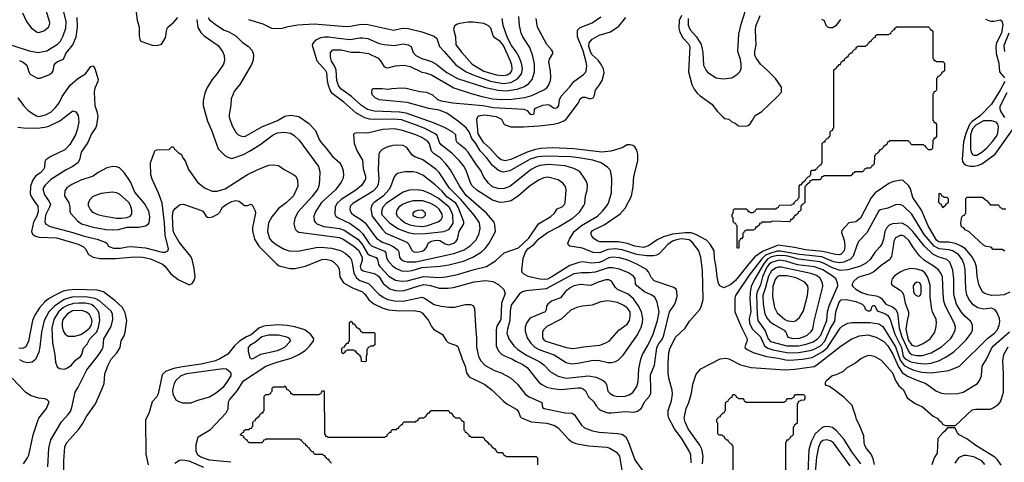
# Model space of a CAD drawing. Extents: x 997028 to 1115134, y 536408 to 618974.
# Tile 449 of 473: x 1093925 to 1104089, y 562930 to 567503. Entities that reach past the tile are written whole.
import ezdxf

# ---------------------------------------------------------------- set-up
doc = ezdxf.new("R2010")
doc.units = 0

msp = doc.modelspace()

# ---------------------------------------------------------------- linework, layer by layer
at = {"layer": '0CON10XD'}
for points in [[(1093955, 567573), (1093996, 567486), (1094045, 567420), (1094106, 567376), (1094122, 567372), (1094175, 567388), (1094224, 567426), (1094234, 567445), (1094236, 567474), (1094181, 567655)], [(1100826, 567515), (1100824, 567445), (1100845, 567398), (1100911, 567325), (1100958, 567248), (1100978, 567165), (1100983, 567035), (1101010, 566980), (1101028, 566958), (1101115, 566904), (1101185, 566893), (1101275, 566904), (1101339, 566945), (1101359, 566965), (1101371, 566995), (1101371, 567045), (1101365, 567092), (1101339, 567175), (1101340, 567235), (1101350, 567355), (1101374, 567456), (1101440, 567675)], [(1093845, 567241), (1094022, 567182), (1094115, 567164), (1094205, 567180), (1094315, 567249), (1094345, 567282), (1094375, 567335), (1094403, 567415), (1094404, 567485), (1094380, 567585)], [(1095124, 567605), (1095137, 567497), (1095160, 567425), (1095160, 567335), (1095169, 567289), (1095175, 567282), (1095291, 567241), (1095345, 567238), (1095389, 567251), (1095430, 567315), (1095443, 567405), (1095454, 567425), (1095515, 567476), (1095556, 567525)], [(1095872, 567525), (1095885, 567501), (1095955, 567445), (1096035, 567396), (1096085, 567379), (1096155, 567336), (1096225, 567267), (1096285, 567229), (1096326, 567186), (1096340, 567145), (1096334, 567085), (1096319, 567041), (1096197, 566835), (1096141, 566769), (1096109, 566685), (1096105, 566620), (1096086, 566525), (1096087, 566495), (1096119, 566405), (1096158, 566335), (1096176, 566316), (1096204, 566304), (1096235, 566295), (1096255, 566299), (1096425, 566395), (1096585, 566462), (1096663, 566505), (1096725, 566518), (1096805, 566504), (1096905, 566435), (1096980, 566360), (1097017, 566267), (1097036, 566235), (1097085, 566181), (1097155, 566089), (1097227, 566027), (1097249, 565985), (1097264, 565944), (1097267, 565895), (1097260, 565860), (1097244, 565825), (1097185, 565745), (1097040, 565615), (1096981, 565525), (1096962, 565475), (1096965, 565425), (1096977, 565407), (1096993, 565395), (1097065, 565368), (1097174, 565354), (1097225, 565346), (1097275, 565327), (1097416, 565236), (1097458, 565188), (1097515, 565086), (1097535, 565071), (1097606, 565045), (1097620, 565025), (1097630, 564975), (1097641, 564955), (1097735, 564852), (1097805, 564811), (1097865, 564802), (1097925, 564805), (1098095, 564850), (1098255, 564841), (1098324, 564846), (1098445, 564870), (1098615, 564922), (1098745, 564955), (1098838, 565012), (1098926, 565094), (1099075, 565145), (1099181, 565245), (1099280, 565395), (1099409, 565471), (1099444, 565505), (1099472, 565548), (1099525, 565570), (1099545, 565589), (1099555, 565610), (1099567, 565747), (1099559, 565779), (1099532, 565815), (1099485, 565847), (1099376, 565876), (1099335, 565870), (1099280, 565845), (1099185, 565780), (1099075, 565684), (1098997, 565633), (1098925, 565617), (1098886, 565616), (1098805, 565640), (1098643, 565743), (1098596, 565786), (1098577, 565817), (1098534, 565945), (1098509, 565989), (1098465, 566045), (1098385, 566125), (1098275, 566210), (1098259, 566235), (1098236, 566306), (1098213, 566323), (1098101, 566381), (1098012, 566418), (1097865, 566468), (1097784, 566476), (1097592, 566472), (1097535, 566477), (1097489, 566489), (1097395, 566541), (1097270, 566650), (1097152, 566742), (1097130, 566775), (1097112, 566825), (1097101, 566875), (1097097, 566955), (1097086, 566975), (1096995, 567075), (1096946, 567235), (1096952, 567255), (1096986, 567295), (1097032, 567318), (1097075, 567327), (1097113, 567327), (1097215, 567314), (1097335, 567297), (1097435, 567316), (1097465, 567315), (1097518, 567308), (1097635, 567258), (1097686, 567246), (1097795, 567238), (1097885, 567255), (1097935, 567245), (1097966, 567225), (1097987, 567165), (1098015, 567134), (1098075, 567101), (1098175, 567071), (1098225, 567043), (1098335, 566959), (1098445, 566896), (1098735, 566803), (1098864, 566774), (1098945, 566769), (1099060, 566785), (1099136, 566814), (1099180, 566845), (1099215, 566885), (1099239, 566965), (1099238, 567045), (1099222, 567125), (1099192, 567215), (1099119, 567325), (1099100, 567365), (1099083, 567443), (1099077, 567537)], [(1100756, 567545), (1100734, 567495), (1100729, 567415), (1100740, 567375), (1100770, 567315), (1100829, 567255), (1100843, 567225), (1100830, 566965), (1100863, 566833), (1100887, 566787), (1100918, 566745), (1100950, 566715), (1101070, 566630), (1101127, 566555), (1101185, 566497), (1101205, 566483), (1101244, 566474), (1101275, 566448), (1101310, 566435), (1101345, 566408), (1101415, 566404), (1101445, 566410), (1101465, 566428), (1101491, 566465), (1101516, 566514), (1101587, 566555), (1101743, 566705), (1101790, 566755), (1101790, 566805), (1101726, 566895), (1101645, 566980), (1101573, 567043), (1101531, 567101), (1101514, 567135), (1101515, 567175), (1101528, 567242), (1101521, 567395), (1101525, 567435), (1101568, 567545)], [(1093923, 567083), (1093960, 567065), (1093999, 567035), (1094018, 566965), (1094032, 566942), (1094105, 566898), (1094135, 566898), (1094225, 566935), (1094256, 566955), (1094269, 566975), (1094282, 567035), (1094294, 567055), (1094315, 567070), (1094376, 567094), (1094402, 567155), (1094473, 567245), (1094507, 567325), (1094522, 567425), (1094518, 567525)], [(1095752, 567505), (1095764, 567424), (1095795, 567371), (1095831, 567335), (1095974, 567235), (1096017, 567175), (1096036, 567135), (1096039, 567081), (1096029, 567045), (1095964, 566946), (1095911, 566885), (1095858, 566795), (1095836, 566745), (1095820, 566665), (1095820, 566615), (1095862, 566455), (1095905, 566363), (1095975, 566170), (1096041, 566101), (1096075, 566082), (1096115, 566070), (1096235, 566112), (1096296, 566144), (1096405, 566212), (1096543, 566315), (1096586, 566335), (1096652, 566342), (1096721, 566331), (1096755, 566311), (1096809, 566259), (1097008, 565985), (1097024, 565935), (1097020, 565845), (1097013, 565785), (1097001, 565755), (1096945, 565675), (1096797, 565513), (1096765, 565449), (1096754, 565394), (1096769, 565339), (1096788, 565318), (1096805, 565309), (1097225, 565253), (1097265, 565235), (1097375, 565165), (1097425, 565120), (1097461, 565045), (1097461, 565015), (1097438, 564955), (1097448, 564925), (1097470, 564910), (1097585, 564880), (1097615, 564865), (1097636, 564845), (1097677, 564777), (1097745, 564722), (1097804, 564704), (1097885, 564703), (1098044, 564755), (1098096, 564766), (1098165, 564756), (1098255, 564731), (1098345, 564728), (1098403, 564737), (1098615, 564796), (1098738, 564808), (1098809, 564799), (1098869, 564769), (1098924, 564714), (1098935, 564675), (1098897, 564573), (1098890, 564405), (1098852, 564338), (1098842, 564298), (1098845, 564135), (1098864, 564084), (1098898, 564048), (1098935, 564026), (1099005, 564001), (1099046, 563976), (1099120, 563940), (1099165, 563910), (1099285, 563757), (1099314, 563734), (1099367, 563707), (1099425, 563692), (1099515, 563681), (1099685, 563700), (1099715, 563699), (1099741, 563691), (1099765, 563669), (1099797, 563607), (1099850, 563555), (1099875, 563515), (1099905, 563481), (1099926, 563466), (1099995, 563442), (1100035, 563440), (1100175, 563456), (1100265, 563448), (1100303, 563457), (1100342, 563488), (1100374, 563556), (1100426, 563615), (1100439, 563645), (1100441, 563675), (1100438, 563835), (1100477, 563935), (1100503, 564113), (1100520, 564150), (1100559, 564205), (1100575, 564245), (1100632, 564485), (1100682, 564555), (1100696, 564584), (1100712, 564645), (1100710, 564695), (1100700, 564720), (1100676, 564736), (1100475, 564805), (1100446, 564835), (1100417, 564897), (1100395, 564923), (1100295, 564979), (1100201, 565019), (1100115, 565044), (1100045, 565048), (1100005, 565042), (1099935, 565004), (1099905, 564995), (1099825, 564989), (1099735, 565000), (1099696, 564996), (1099605, 564963), (1099419, 564845), (1099375, 564824), (1099345, 564820), (1099295, 564824), (1099175, 564849), (1099126, 564876), (1099113, 564893), (1099109, 564915), (1099123, 565035), (1099147, 565103), (1099169, 565135), (1099236, 565184), (1099285, 565239), (1099375, 565305), (1099487, 565363), (1099638, 565455), (1099703, 565515), (1099749, 565585), (1099757, 565605), (1099764, 565685), (1099783, 565737), (1099786, 565795), (1099775, 565833), (1099760, 565860), (1099706, 565935), (1099645, 565965), (1099555, 565992), (1099385, 566006), (1099295, 565996), (1099255, 565984), (1099205, 565955), (1098985, 565780), (1098925, 565758), (1098875, 565757), (1098807, 565775), (1098764, 565814), (1098717, 565875), (1098686, 565946), (1098642, 566002), (1098555, 566136), (1098528, 566165), (1098441, 566235), (1098431, 566255), (1098426, 566315), (1098395, 566342), (1098309, 566389), (1098195, 566436), (1097915, 566537), (1097845, 566548), (1097585, 566559), (1097515, 566576), (1097455, 566615), (1097349, 566709), (1097240, 566790), (1097215, 566825), (1097199, 566875), (1097192, 566982), (1097178, 567018), (1097145, 567075), (1097134, 567115), (1097134, 567165), (1097158, 567192), (1097245, 567193), (1097345, 567169), (1097435, 567168), (1097525, 567155), (1097625, 567105), (1097649, 567079), (1097683, 567023), (1097705, 567009), (1097725, 567007), (1097805, 567025), (1097895, 567032), (1097955, 567018), (1098075, 566962), (1098113, 566953), (1098175, 566934), (1098405, 566799), (1098585, 566739), (1098685, 566713), (1098805, 566685), (1098895, 566677), (1099005, 566681), (1099141, 566699), (1099211, 566719), (1099335, 566778), (1099365, 566798), (1099385, 566825), (1099405, 566875), (1099408, 566905), (1099405, 566975), (1099387, 567065), (1099395, 567095), (1099430, 567155), (1099430, 567170), (1099418, 567188), (1099365, 567246), (1099269, 567425), (1099256, 567514)], [(1096287, 567505), (1096435, 567460), (1096525, 567416), (1096625, 567413), (1096697, 567433), (1096795, 567450), (1096965, 567460), (1097295, 567432), (1097335, 567435), (1097432, 567455), (1097505, 567457), (1097785, 567396), (1097875, 567414), (1097935, 567411), (1098075, 567377), (1098205, 567332), (1098230, 567310), (1098260, 567225), (1098306, 567176), (1098428, 567038), (1098535, 566965), (1098605, 566932), (1098785, 566867), (1098915, 566845)], [(1100857, 562925), (1100853, 563003), (1100841, 563035), (1100765, 563170), (1100685, 563275), (1100626, 563385), (1100619, 563415), (1100619, 563465), (1100654, 563564), (1100663, 563635), (1100660, 563675), (1100629, 563785), (1100620, 563845), (1100620, 563955), (1100627, 564065), (1100635, 564102), (1100696, 564224), (1100794, 564315), (1100840, 564390), (1100943, 564505), (1100959, 564535), (1100979, 564611), (1100972, 564915), (1100956, 565045), (1100935, 565115), (1100867, 565205), (1100835, 565229), (1100755, 565239), (1100705, 565230), (1100665, 565215), (1100615, 565182), (1100525, 565085), (1100499, 565071), (1100467, 565063), (1100395, 565063), (1100297, 565077), (1100145, 565124), (1100075, 565135), (1099995, 565128), (1099915, 565096), (1099845, 565097), (1099735, 565141), (1099605, 565164), (1099590, 565175), (1099584, 565194), (1099599, 565235), (1099650, 565315), (1099724, 565376), (1099823, 565437), (1099888, 565475), (1099942, 565525), (1099982, 565575), (1100002, 565608), (1100034, 565715), (1100038, 565865), (1100022, 565945), (1099995, 565977), (1099926, 566025), (1099842, 566052), (1099697, 566077), (1099614, 566086), (1099355, 566094), (1099275, 566085), (1099195, 566061), (1098985, 565943), (1098915, 565928), (1098866, 565946), (1098806, 565996), (1098745, 566079), (1098677, 566147), (1098634, 566225), (1098593, 566275), (1098564, 566344), (1098535, 566385), (1098455, 566452), (1098335, 566538), (1098255, 566569), (1098148, 566585), (1097925, 566648), (1097635, 566674), (1097593, 566695), (1097567, 566725), (1097560, 566745), (1097562, 566785), (1097575, 566792), (1097665, 566794), (1097725, 566784), (1097765, 566794), (1097865, 566800), (1097915, 566796), (1098055, 566760), (1098125, 566756), (1098185, 566726), (1098239, 566679), (1098275, 566664), (1098395, 566643), (1098705, 566615), (1098815, 566595), (1099128, 566578), (1099163, 566564), (1099187, 566535), (1099205, 566524), (1099224, 566526), (1099237, 566535), (1099240, 566575), (1099251, 566589), (1099325, 566621), (1099377, 566627), (1099399, 566619), (1099435, 566592), (1099455, 566590), (1099475, 566596), (1099491, 566615), (1099496, 566675), (1099516, 566714), (1099605, 566809), (1099644, 566866), (1099745, 566936), (1099764, 566956), (1099772, 566975), (1099778, 567025), (1099774, 567065), (1099740, 567180), (1099682, 567325), (1099682, 567395), (1099709, 567421), (1099835, 567471), (1099925, 567532)], [(1098915, 566925), (1098957, 566935), (1098992, 566955), (1099005, 566975), (1099008, 566995), (1099004, 567035), (1098992, 567075), (1098918, 567235), (1098885, 567278), (1098830, 567315), (1098812, 567335), (1098788, 567415), (1098765, 567440), (1098715, 567463), (1098605, 567478), (1098555, 567478), (1098465, 567465), (1098435, 567455), (1098413, 567437), (1098404, 567405), (1098423, 567325), (1098427, 567245), (1098488, 567165), (1098597, 567045), (1098715, 566971), (1098842, 566932), (1098915, 566925)], [(1104145, 564689), (1104088, 564662), (1104047, 564657), (1103955, 564655), (1103885, 564674), (1103860, 564695), (1103826, 564766), (1103808, 564855), (1103803, 564945), (1103788, 564995), (1103755, 565055), (1103689, 565135), (1103645, 565165), (1103585, 565191), (1103515, 565205), (1103425, 565204), (1103405, 565210), (1103389, 565225), (1103302, 565372), (1103234, 565534), (1103145, 565665), (1103122, 565755), (1103100, 565790), (1103045, 565843), (1103025, 565846), (1102945, 565831), (1102895, 565810), (1102755, 565715), (1102716, 565664), (1102605, 565451), (1102555, 565414), (1102485, 565403), (1102410, 565325), (1102408, 565305), (1102435, 565225), (1102444, 565165), (1102435, 565115), (1102405, 565081), (1102385, 565074), (1102345, 565077), (1102215, 565108), (1102035, 565125), (1101922, 565148), (1101755, 565174), (1101592, 565108), (1101515, 565052), (1101450, 564980), (1101315, 564808), (1101265, 564768), (1101195, 564734), (1101152, 564755), (1101137, 564777), (1101123, 564845), (1101116, 564945), (1101097, 565035), (1101094, 565115), (1101054, 565184), (1101013, 565225), (1100904, 565284), (1100855, 565301), (1100795, 565302), (1100665, 565286), (1100570, 565260), (1100505, 565230), (1100415, 565168), (1100365, 565148), (1100275, 565162), (1100195, 565190), (1100105, 565208), (1099915, 565207), (1099885, 565219), (1099852, 565242), (1099831, 565265), (1099823, 565285), (1099824, 565305), (1099837, 565325), (1099957, 565383), (1100101, 565479), (1100125, 565498), (1100175, 565555), (1100239, 565681), (1100257, 565777), (1100265, 565882), (1100306, 566045), (1100306, 566115), (1100294, 566155), (1100275, 566190), (1100255, 566203), (1100225, 566211), (1100195, 566210), (1100145, 566181), (1100027, 566145), (1099935, 566135), (1099645, 566168), (1099425, 566178), (1099305, 566172), (1099248, 566162), (1099165, 566134), (1098995, 566060), (1098935, 566046), (1098895, 566057), (1098865, 566080), (1098777, 566177), (1098715, 566232), (1098658, 566325), (1098643, 566475), (1098656, 566505), (1098680, 566515), (1098725, 566521), (1098845, 566502), (1098897, 566476), (1098925, 566422), (1098995, 566398), (1099125, 566395), (1099285, 566406), (1099435, 566424), (1099495, 566438), (1099541, 566459), (1099565, 566476), (1099694, 566645), (1099712, 566685), (1099735, 566702), (1099763, 566703), (1099815, 566684), (1099845, 566697), (1099858, 566725), (1099868, 566775), (1099911, 566829), (1099937, 566875), (1099957, 566953), (1099950, 566995), (1099922, 567052), (1099895, 567086), (1099835, 567140), (1099819, 567165), (1099800, 567225), (1099805, 567265), (1099835, 567302), (1099905, 567343), (1100025, 567379), (1100110, 567435), (1100183, 567527)], [(1098915, 566845), (1098995, 566856), (1099065, 566893), (1099106, 566945), (1099114, 566994), (1099104, 567055), (1099082, 567115), (1099050, 567170), (1099002, 567235), (1098962, 567315), (1098916, 567444), (1098905, 567514)], [(1102200, 567510), (1102228, 567495), (1102247, 567445), (1102265, 567430), (1102285, 567422), (1102315, 567422), (1102358, 567445), (1102402, 567505)], [(1103895, 567509), (1103945, 567487), (1103985, 567489), (1104045, 567502), (1104062, 567492), (1104075, 567455), (1104058, 567365), (1104008, 567265), (1104002, 567225), (1104005, 567155), (1104031, 567055), (1104039, 566965), (1104091, 566901)], [(1101345, 565140), (1101330, 565145), (1101330, 565375), (1101320, 565385), (1101318, 565398), (1101305, 565400), (1101290, 565415), (1101290, 565455), (1101280, 565465), (1101280, 565495), (1101290, 565505), (1101292, 565538), (1101305, 565550), (1101425, 565550), (1101440, 565535), (1101442, 565522), (1101455, 565520), (1101465, 565510), (1101495, 565510), (1101502, 565518), (1101518, 565522), (1101520, 565535), (1101535, 565550), (1101735, 565550), (1101742, 565558), (1101758, 565562), (1101760, 565575), (1101773, 565587), (1101895, 565590), (1101902, 565598), (1101918, 565602), (1101920, 565615), (1101945, 565640), (1101958, 565642), (1101960, 565655), (1101970, 565665), (1101970, 565785), (1101985, 565800), (1101998, 565802), (1102000, 565815), (1102025, 565840), (1102038, 565842), (1102040, 565855), (1102052, 565868), (1102065, 565880), (1102078, 565882), (1102080, 565895), (1102090, 565905), (1102090, 565935), (1102102, 565948), (1102135, 565950), (1102142, 565958), (1102158, 565962), (1102160, 565975), (1102172, 565988), (1102185, 566000), (1102198, 566002), (1102200, 566015), (1102210, 566025), (1102210, 566225), (1102225, 566240), (1102238, 566242), (1102240, 566255), (1102265, 566280), (1102278, 566282), (1102280, 566295), (1102290, 566305), (1102290, 566345), (1102305, 566360), (1102318, 566362), (1102320, 566375), (1102330, 566385), (1102330, 566985), (1102345, 567000), (1102358, 567002), (1102360, 567015), (1102372, 567028), (1102385, 567040), (1102398, 567042), (1102400, 567055), (1102412, 567068), (1102425, 567080), (1102438, 567082), (1102440, 567095), (1102452, 567108), (1102465, 567120), (1102478, 567122), (1102480, 567135), (1102492, 567148), (1102505, 567160), (1102518, 567162), (1102520, 567175), (1102545, 567200), (1102558, 567202), (1102560, 567215), (1102575, 567230), (1102655, 567230), (1102662, 567238), (1102678, 567242), (1102680, 567255), (1102692, 567268), (1102705, 567280), (1102718, 567282), (1102720, 567295), (1102745, 567320), (1102758, 567322), (1102760, 567335), (1102775, 567350), (1102895, 567350), (1102902, 567358), (1102918, 567362), (1102920, 567375), (1102945, 567400), (1102958, 567402), (1102960, 567415), (1102975, 567430), (1103305, 567430), (1103320, 567415), (1103322, 567402), (1103335, 567400), (1103350, 567385), (1103350, 567105), (1103360, 567095), (1103362, 567082), (1103375, 567080), (1103385, 567070), (1103455, 567070), (1103470, 567055), (1103470, 566975), (1103455, 566960), (1103442, 566958), (1103440, 566945), (1103415, 566920), (1103400, 566915), (1103400, 566905), (1103390, 566895), (1103390, 566775), (1103375, 566760), (1103362, 566758), (1103360, 566745), (1103350, 566735), (1103350, 566465), (1103360, 566455), (1103362, 566442), (1103375, 566440), (1103390, 566425), (1103390, 566295), (1103375, 566280), (1103362, 566278), (1103360, 566265), (1103350, 566255), (1103348, 566172), (1103335, 566160), (1103305, 566160), (1103280, 566185), (1103278, 566198), (1103265, 566200), (1103255, 566210), (1103135, 566210), (1103120, 566225), (1103118, 566238), (1103105, 566240), (1103095, 566250), (1102905, 566250), (1102898, 566242), (1102882, 566238), (1102880, 566225), (1102868, 566212), (1102855, 566200), (1102842, 566198), (1102840, 566185), (1102828, 566172), (1102815, 566160), (1102805, 566160), (1102788, 566132), (1102775, 566120), (1102762, 566118), (1102760, 566105), (1102750, 566095), (1102745, 566010), (1102735, 566000), (1102722, 565998), (1102720, 565985), (1102705, 565970), (1102665, 565970), (1102658, 565962), (1102642, 565958), (1102640, 565945), (1102625, 565930), (1102545, 565930), (1102538, 565922), (1102522, 565918), (1102520, 565905), (1102505, 565890), (1102225, 565890), (1102218, 565882), (1102202, 565878), (1102200, 565865), (1102185, 565850), (1102105, 565850), (1102098, 565842), (1102082, 565838), (1102080, 565825), (1102055, 565800), (1102042, 565798), (1102040, 565785), (1102030, 565775), (1102030, 565615), (1102015, 565600), (1102000, 565595), (1102000, 565585), (1101990, 565575), (1101990, 565535), (1101975, 565520), (1101962, 565518), (1101960, 565505), (1101948, 565492), (1101935, 565480), (1101922, 565478), (1101920, 565465), (1101895, 565440), (1101882, 565438), (1101880, 565425), (1101870, 565415), (1101695, 565420), (1101675, 565410), (1101585, 565410), (1101578, 565402), (1101562, 565398), (1101560, 565385), (1101535, 565360), (1101522, 565358), (1101520, 565345), (1101510, 565335), (1101495, 565330), (1101425, 565330), (1101418, 565322), (1101402, 565318), (1101400, 565305), (1101390, 565295), (1101390, 565255), (1101375, 565240), (1101362, 565238), (1101360, 565225), (1101350, 565215), (1101350, 565145), (1101345, 565140)], [(1104135, 567365), (1104083, 567235), (1104089, 567175)], [(1093905, 566697), (1093965, 566615), (1094010, 566570), (1094056, 566535), (1094100, 566510), (1094124, 566504), (1094191, 566519), (1094245, 566549), (1094293, 566595), (1094331, 566645), (1094365, 566708), (1094445, 566826), (1094524, 566896), (1094606, 566944), (1094660, 567020), (1094685, 567028), (1094700, 567000), (1094734, 566885), (1094732, 566865), (1094700, 566795), (1094693, 566755), (1094701, 566615), (1094722, 566555), (1094730, 566505), (1094719, 566415), (1094710, 566390), (1094668, 566325), (1094627, 566233), (1094559, 566135), (1094543, 566055), (1094526, 566025), (1094468, 565982), (1094405, 565953), (1094247, 565853), (1094187, 565795), (1094165, 565755), (1094180, 565695), (1094230, 565625), (1094242, 565595), (1094234, 565565), (1094193, 565485), (1094186, 565415), (1094195, 565391), (1094238, 565368), (1094475, 565306), (1094592, 565268), (1094724, 565235), (1094807, 565205), (1094826, 565195), (1094843, 565165), (1094855, 565156), (1094894, 565144), (1094965, 565142), (1095035, 565157), (1095075, 565159), (1095225, 565146), (1095395, 565103), (1095427, 565103), (1095454, 565115), (1095460, 565135), (1095427, 565277), (1095420, 565405), (1095395, 565607), (1095363, 565705), (1095294, 565856)], [(1104094, 566865), (1104046, 566775), (1103955, 566630), (1103839, 566511), (1103757, 566453), (1103729, 566421), (1103692, 566328), (1103668, 566242), (1103656, 566104), (1103652, 566065), (1103658, 566035), (1103673, 566013), (1103695, 566000), (1103735, 565990), (1103775, 565989), (1103814, 565996), (1103856, 566014), (1103995, 566115), (1104174, 566366)], [(1104115, 566747), (1104042, 566605), (1104042, 566582), (1104052, 566552), (1104092, 566492)], [(1093905, 566394), (1093965, 566385), (1094105, 566384), (1094185, 566392), (1094227, 566403), (1094341, 566459), (1094475, 566561), (1094505, 566550), (1094528, 566515), (1094535, 566445), (1094520, 566365), (1094500, 566315), (1094442, 566215), (1094392, 566158), (1094245, 566089), (1094196, 566055), (1094183, 566035), (1094180, 565975), (1094172, 565955), (1094139, 565921), (1094090, 565890), (1094060, 565850), (1094035, 565785), (1094034, 565705), (1094049, 565665), (1094086, 565616), (1094112, 565575), (1094115, 565522), (1094103, 565475), (1094068, 565412), (1094047, 565315), (1094058, 565288), (1094088, 565268), (1094125, 565258), (1094305, 565251), (1094527, 565183), (1094585, 565155), (1094603, 565135), (1094636, 565076), (1094685, 565049), (1094755, 565037), (1094815, 565036), (1094915, 565037), (1095115, 565054), (1095195, 565049), (1095275, 565032), (1095399, 564979), (1095427, 564955), (1095485, 564877), (1095560, 564820), (1095675, 564764), (1095705, 564779), (1095728, 564815), (1095736, 564845), (1095727, 564935), (1095706, 565025), (1095692, 565055), (1095570, 565205), (1095518, 565295), (1095510, 565325), (1095503, 565475), (1095510, 565525), (1095529, 565551), (1095572, 565588), (1095586, 565594), (1095615, 565596), (1095802, 565532), (1095815, 565524), (1095849, 565475), (1095865, 565463), (1095885, 565459), (1095915, 565466), (1095972, 565495), (1095992, 565515), (1096000, 565535), (1096017, 565565), (1096056, 565594), (1096115, 565625), (1096155, 565635), (1096190, 565630), (1096245, 565584), (1096278, 565582), (1096315, 565598), (1096325, 565592), (1096355, 565528), (1096359, 565505), (1096328, 565355), (1096328, 565321), (1096348, 565235), (1096395, 565165), (1096574, 564984), (1096605, 564960), (1096715, 564931), (1096765, 564931), (1096875, 564958), (1097044, 565024), (1097085, 565028), (1097145, 565014), (1097165, 565002), (1097208, 564958), (1097222, 564925), (1097228, 564845), (1097267, 564785), (1097355, 564737), (1097462, 564692), (1097490, 564665), (1097528, 564608), (1097579, 564569), (1097675, 564523), (1097735, 564506), (1097845, 564495), (1097988, 564498), (1098055, 564487), (1098078, 564475), (1098145, 564395), (1098175, 564333), (1098195, 564306), (1098291, 564251), (1098329, 564189), (1098349, 564169), (1098383, 564153), (1098435, 564138), (1098447, 564127), (1098491, 563995), (1098523, 563925), (1098536, 563855), (1098565, 563815), (1098725, 563735), (1098801, 563675), (1098914, 563564), (1098954, 563534), (1099058, 563475), (1099079, 563445), (1099090, 563405), (1099105, 563389), (1099205, 563350), (1099365, 563335), (1099445, 563310), (1099485, 563285), (1099589, 563169), (1099625, 563143), (1099665, 563126), (1099795, 563101), (1099987, 563087), (1100018, 563075), (1100085, 563034)], [(1103775, 566102), (1103805, 566103), (1103858, 566135), (1103910, 566180), (1103968, 566245), (1104011, 566305), (1104023, 566335), (1104030, 566395), (1104022, 566425), (1104004, 566445), (1103955, 566458), (1103875, 566457), (1103796, 566415), (1103761, 566375), (1103738, 566315), (1103740, 566165), (1103747, 566135), (1103761, 566111), (1103775, 566102)], [(1097925, 564904), (1097975, 564912), (1098075, 564944), (1098265, 564957), (1098355, 564971), (1098505, 565007), (1098602, 565048), (1098688, 565102), (1098731, 565139), (1098770, 565195), (1098835, 565315), (1098831, 565385), (1098822, 565412), (1098745, 565506), (1098535, 565686), (1098469, 565779), (1098372, 565952), (1098325, 566015), (1098266, 566075), (1098205, 566117), (1098177, 566145), (1098155, 566222), (1098137, 566245), (1098075, 566287), (1098015, 566313), (1097875, 566359), (1097795, 566375), (1097675, 566369), (1097515, 566331), (1097404, 566336), (1097382, 566328), (1097372, 566318), (1097379, 566225), (1097409, 566145), (1097463, 566053), (1097471, 565965), (1097487, 565907), (1097495, 565885), (1097494, 565855), (1097455, 565790), (1097395, 565743), (1097245, 565647), (1097200, 565605), (1097180, 565565), (1097177, 565495), (1097189, 565475), (1097212, 565455), (1097336, 565396), (1097425, 565332), (1097463, 565293), (1097531, 565191), (1097555, 565166), (1097692, 565112), (1097704, 565095), (1097712, 565045), (1097724, 565016), (1097778, 564958), (1097815, 564933), (1097865, 564909), (1097925, 564904)], [(1095294, 565856), (1095280, 565900), (1095276, 566025), (1095315, 566137), (1095325, 566152), (1095341, 566159), (1095468, 566162), (1095495, 566190), (1095505, 566190), (1095520, 566175), (1095522, 566162), (1095535, 566160), (1095562, 566132), (1095595, 566110), (1095608, 566075), (1095633, 566045), (1095666, 565955), (1095762, 565825), (1095832, 565765), (1095911, 565731), (1095965, 565730), (1096045, 565755), (1096275, 565903), (1096370, 565950), (1096495, 566000), (1096545, 566003), (1096595, 565998), (1096655, 565954), (1096745, 565908), (1096775, 565886), (1096794, 565845), (1096796, 565785), (1096752, 565685), (1096675, 565610), (1096595, 565551), (1096529, 565465), (1096493, 565405), (1096482, 565315), (1096505, 565243), (1096525, 565219), (1096572, 565182), (1096655, 565132), (1096705, 565115), (1096795, 565113), (1096985, 565150), (1097035, 565154), (1097145, 565143), (1097235, 565120), (1097285, 565092), (1097335, 565045), (1097349, 565019), (1097360, 564970), (1097373, 564883), (1097401, 564835), (1097435, 564810), (1097525, 564778), (1097635, 564665), (1097683, 564633), (1097725, 564614), (1097795, 564600), (1097884, 564596), (1098075, 564635), (1098105, 564625), (1098205, 564559), (1098275, 564542), (1098355, 564532), (1098415, 564533), (1098525, 564559), (1098580, 564560), (1098605, 564550), (1098620, 564520), (1098632, 564285), (1098641, 564221), (1098640, 564125), (1098662, 564025), (1098685, 563980), (1098729, 563929), (1098825, 563878), (1098895, 563854), (1098993, 563803), (1099065, 563736), (1099145, 563632), (1099185, 563606), (1099315, 563547), (1099323, 563495), (1099338, 563485), (1099555, 563441), (1099628, 563438), (1099651, 563421), (1099724, 563314), (1099756, 563286), (1099837, 563257), (1099905, 563243), (1100095, 563229), (1100140, 563220), (1100178, 563198), (1100205, 563145), (1100275, 562955), (1100355, 562845)], [(1097925, 565002), (1098015, 565003), (1098405, 565086), (1098514, 565125), (1098575, 565167), (1098635, 565225), (1098665, 565285), (1098679, 565345), (1098672, 565405), (1098619, 565479), (1098479, 565645), (1098362, 565762), (1098255, 565925), (1098219, 565959), (1098086, 566055), (1098005, 566087), (1097977, 566105), (1097922, 566182), (1097885, 566205), (1097815, 566208), (1097777, 566203), (1097715, 566186), (1097668, 566162), (1097642, 566138), (1097631, 566115), (1097626, 565955), (1097633, 565855), (1097627, 565805), (1097615, 565775), (1097575, 565730), (1097364, 565605), (1097338, 565575), (1097333, 565535), (1097351, 565505), (1097374, 565485), (1097444, 565444), (1097492, 565405), (1097579, 565279), (1097607, 565247), (1097665, 565206), (1097740, 565180), (1097781, 565161), (1097828, 565125), (1097838, 565105), (1097844, 565045), (1097865, 565022), (1097895, 565008), (1097925, 565002)], [(1094885, 565331), (1094945, 565335), (1095035, 565358), (1095155, 565361), (1095225, 565375), (1095251, 565389), (1095263, 565405), (1095268, 565465), (1095257, 565525), (1095215, 565605), (1095115, 565721), (1095068, 565828), (1095005, 565925), (1094954, 565974), (1094925, 565984), (1094885, 565987), (1094825, 565972), (1094735, 565925), (1094683, 565887), (1094555, 565846), (1094465, 565801), (1094410, 565765), (1094390, 565735), (1094389, 565685), (1094432, 565612), (1094441, 565569), (1094442, 565525), (1094451, 565505), (1094521, 565425), (1094564, 565394), (1094685, 565359), (1094815, 565337), (1094885, 565331)], [(1098005, 565100), (1098045, 565105), (1098085, 565114), (1098104, 565125), (1098125, 565149), (1098140, 565195), (1098174, 565216), (1098225, 565226), (1098263, 565223), (1098317, 565187), (1098355, 565178), (1098405, 565194), (1098431, 565215), (1098445, 565235), (1098461, 565315), (1098511, 565395), (1098509, 565415), (1098452, 565565), (1098426, 565606), (1098334, 565674), (1098285, 565731), (1098215, 565797), (1098085, 565898), (1098025, 565923), (1097985, 565930), (1097905, 565930), (1097865, 565925), (1097825, 565913), (1097808, 565902), (1097792, 565878), (1097753, 565775), (1097736, 565745), (1097682, 565685), (1097584, 565616), (1097565, 565595), (1097555, 565575), (1097551, 565545), (1097563, 565475), (1097669, 565335), (1097705, 565299), (1097920, 565205), (1097941, 565185), (1097969, 565125), (1097987, 565107), (1098005, 565100)], [(1094925, 565453), (1094975, 565454), (1095035, 565461), (1095065, 565475), (1095081, 565495), (1095083, 565535), (1095068, 565585), (1095051, 565615), (1094955, 565700), (1094925, 565714), (1094881, 565721), (1094765, 565708), (1094681, 565675), (1094645, 565639), (1094632, 565605), (1094632, 565585), (1094651, 565541), (1094678, 565515), (1094731, 565491), (1094787, 565477), (1094925, 565453)], [(1098005, 565290), (1098115, 565294), (1098304, 565316), (1098355, 565337), (1098380, 565365), (1098398, 565402), (1098395, 565485), (1098380, 565530), (1098357, 565567), (1098245, 565660), (1098166, 565705), (1098095, 565736), (1098027, 565747), (1097945, 565741), (1097885, 565721), (1097712, 565608), (1097673, 565565), (1097662, 565535), (1097660, 565505), (1097667, 565485), (1097745, 565400), (1097835, 565343), (1097935, 565305), (1098005, 565290)], [(1103455, 565560), (1103438, 565598), (1103425, 565600), (1103413, 565613), (1103415, 565710), (1103428, 565708), (1103440, 565695), (1103442, 565682), (1103455, 565680), (1103465, 565670), (1103495, 565670), (1103510, 565655), (1103508, 565612), (1103495, 565600), (1103482, 565598), (1103480, 565585), (1103455, 565560)], [(1098075, 565365), (1098125, 565374), (1098246, 565415), (1098275, 565439), (1098289, 565465), (1098285, 565495), (1098254, 565544), (1098223, 565573), (1098168, 565605), (1098085, 565633), (1097985, 565632), (1097925, 565616), (1097877, 565595), (1097839, 565565), (1097818, 565535), (1097811, 565505), (1097821, 565475), (1097855, 565441), (1097905, 565404), (1097953, 565383), (1098005, 565372), (1098075, 565365)], [(1104095, 565110), (1104065, 565130), (1103975, 565130), (1103952, 565152), (1103901, 565161), (1103875, 565173), (1103725, 565312), (1103685, 565332), (1103666, 565356), (1103655, 565360), (1103642, 565375), (1103640, 565405), (1103650, 565465), (1103665, 565480), (1103678, 565482), (1103680, 565495), (1103690, 565505), (1103690, 565655), (1103705, 565670), (1103865, 565670), (1103890, 565645), (1103913, 565633), (1103942, 565592), (1104025, 565590), (1104040, 565575), (1104042, 565562), (1104055, 565560), (1104065, 565550), (1104105, 565550)], [(1098075, 565455), (1098098, 565465), (1098114, 565485), (1098113, 565505), (1098095, 565525), (1098075, 565534), (1098035, 565531), (1098005, 565523), (1097984, 565505), (1097984, 565485), (1097996, 565475), (1098025, 565462), (1098075, 565455)], [(1103335, 563855), (1103515, 563880), (1103626, 563925), (1103918, 564212), (1103989, 564265), (1104015, 564296), (1104035, 564345), (1104043, 564385), (1104040, 564415), (1104016, 564476), (1103995, 564504), (1103955, 564523), (1103875, 564513), (1103815, 564525), (1103767, 564557), (1103722, 564615), (1103701, 564661), (1103690, 564715), (1103685, 564925), (1103675, 564975), (1103655, 565027), (1103615, 565077), (1103555, 565115), (1103515, 565127), (1103415, 565136), (1103364, 565164), (1103263, 565285), (1103134, 565494), (1103045, 565580), (1103015, 565593), (1102965, 565590), (1102885, 565555), (1102812, 565538), (1102792, 565528), (1102669, 565301), (1102585, 565213), (1102565, 565170), (1102530, 565060), (1102502, 565028), (1102433, 564997), (1102385, 564990), (1102325, 565003), (1102204, 565054), (1101975, 565078), (1101775, 565113), (1101745, 565110), (1101679, 565091), (1101625, 565069), (1101586, 565034), (1101454, 564865), (1101313, 564655), (1101307, 564625), (1101308, 564485), (1101376, 564324), (1101434, 564205), (1101432, 564178), (1101412, 564125), (1101415, 564114), (1101434, 564095), (1101495, 564065), (1101635, 564024), (1101755, 564007), (1101835, 563988), (1101875, 563987), (1102004, 563996), (1102105, 564012), (1102215, 564076), (1102263, 564117), (1102395, 564317), (1102415, 564336), (1102475, 564369), (1102515, 564376), (1102705, 564375), (1102795, 564360), (1102835, 564334), (1102965, 564125), (1103014, 563984), (1103055, 563931), (1103105, 563902), (1103155, 563882), (1103237, 563863), (1103335, 563855)], [(1103265, 563947), (1103335, 563954), (1103418, 563982), (1103490, 564020), (1103567, 564073), (1103641, 564139), (1103695, 564196), (1103748, 564265), (1103760, 564295), (1103761, 564351), (1103740, 564390), (1103685, 564437), (1103643, 564485), (1103594, 564565), (1103568, 564665), (1103566, 564826), (1103558, 564915), (1103527, 564997), (1103495, 565027), (1103405, 565052), (1103352, 565082), (1103265, 565165), (1103144, 565315), (1103091, 565371), (1103035, 565402), (1102935, 565394), (1102899, 565381), (1102872, 565348), (1102855, 565315), (1102842, 565235), (1102823, 565185), (1102804, 565155), (1102751, 565099), (1102704, 565026), (1102665, 564991), (1102605, 564958), (1102475, 564920), (1102395, 564913), (1102315, 564938), (1102228, 564985), (1102185, 565000), (1101965, 565028), (1101855, 565059), (1101805, 565067), (1101735, 565065), (1101685, 565053), (1101647, 565033), (1101611, 564989), (1101513, 564825), (1101476, 564745), (1101464, 564684), (1101461, 564615), (1101473, 564485), (1101455, 564415), (1101460, 564365), (1101488, 564305), (1101573, 564225), (1101612, 564135), (1101648, 564108), (1101701, 564091), (1101862, 564062), (1101964, 564064), (1102085, 564085), (1102125, 564098), (1102192, 564135), (1102237, 564183), (1102290, 564310), (1102340, 564390), (1102348, 564485), (1102385, 564585), (1102405, 564608), (1102455, 564613), (1102555, 564592), (1102620, 564565), (1102641, 564545), (1102655, 564508), (1102680, 564495), (1102700, 564495), (1102715, 564502), (1102722, 564538), (1102735, 564551), (1102745, 564552), (1102756, 564545), (1102778, 564495), (1102855, 564467), (1102885, 564446), (1102909, 564405), (1102960, 564255), (1103027, 564117), (1103044, 564025), (1103065, 564000), (1103125, 563970), (1103195, 563953), (1103265, 563947)], [(1103245, 564034), (1103335, 564061), (1103442, 564125), (1103532, 564205), (1103555, 564236), (1103583, 564295), (1103585, 564325), (1103574, 564365), (1103482, 564542), (1103465, 564595), (1103456, 564676), (1103451, 564845), (1103435, 564885), (1103408, 564918), (1103355, 564961), (1103266, 565016), (1103213, 565063), (1103150, 565145), (1103102, 565222), (1103055, 565267), (1103035, 565275), (1103015, 565274), (1102965, 565248), (1102949, 565215), (1102941, 565159), (1102925, 565055), (1102907, 565025), (1102817, 564965), (1102743, 564897), (1102695, 564874), (1102609, 564851), (1102573, 564835), (1102533, 564797), (1102514, 564765), (1102526, 564745), (1102555, 564718), (1102614, 564685), (1102675, 564663), (1102765, 564650), (1102805, 564637), (1102822, 564622), (1102865, 564565), (1102936, 564536), (1102965, 564513), (1102987, 564475), (1103005, 564315), (1103031, 564225), (1103099, 564079), (1103115, 564058), (1103135, 564045), (1103185, 564034), (1103245, 564034)], [(1101845, 564132), (1101965, 564134), (1102045, 564150), (1102115, 564175), (1102162, 564205), (1102195, 564245), (1102256, 564395), (1102262, 564485), (1102282, 564548), (1102370, 564755), (1102366, 564784), (1102348, 564825), (1102321, 564851), (1102215, 564920), (1102129, 564949), (1101955, 564971), (1101835, 565010), (1101765, 565018), (1101685, 564996), (1101662, 564978), (1101637, 564945), (1101592, 564845), (1101572, 564765), (1101540, 564700), (1101530, 564665), (1101537, 564457), (1101546, 564395), (1101620, 564290), (1101650, 564205), (1101675, 564177), (1101845, 564132)], [(1100095, 563610), (1100175, 563614), (1100215, 563627), (1100255, 563651), (1100297, 563713), (1100310, 563765), (1100315, 563895), (1100336, 563996), (1100355, 564045), (1100412, 564145), (1100465, 564255), (1100509, 564395), (1100527, 564485), (1100504, 564584), (1100480, 564635), (1100445, 564662), (1100375, 564691), (1100296, 564755), (1100283, 564775), (1100279, 564829), (1100262, 564855), (1100209, 564889), (1100115, 564926), (1100045, 564941), (1099999, 564939), (1099865, 564895), (1099805, 564887), (1099725, 564888), (1099645, 564878), (1099358, 564722), (1099149, 564701), (1099115, 564692), (1099085, 564670), (1098999, 564555), (1098989, 564495), (1098986, 564394), (1098959, 564305), (1098955, 564265), (1098975, 564205), (1099027, 564135), (1099067, 564097), (1099158, 564038), (1099295, 563968), (1099336, 563936), (1099404, 563864), (1099485, 563819), (1099565, 563801), (1099795, 563823), (1099875, 563810), (1099947, 563777), (1099969, 563759), (1099982, 563735), (1099996, 563666), (1100021, 563641), (1100055, 563622), (1100095, 563610)], [(1101905, 564209), (1101975, 564214), (1102015, 564226), (1102053, 564245), (1102095, 564280), (1102113, 564307), (1102125, 564387), (1102215, 564745), (1102211, 564785), (1102186, 564836), (1102143, 564863), (1102091, 564881), (1101785, 564947), (1101755, 564947), (1101735, 564940), (1101685, 564909), (1101653, 564855), (1101624, 564736), (1101596, 564655), (1101600, 564565), (1101617, 564465), (1101644, 564414), (1101668, 564385), (1101705, 564358), (1101818, 564295), (1101833, 564275), (1101855, 564224), (1101905, 564209)], [(1103165, 564130), (1103195, 564134), (1103251, 564159), (1103323, 564207), (1103371, 564275), (1103385, 564335), (1103390, 564375), (1103385, 564405), (1103347, 564485), (1103341, 564511), (1103324, 564635), (1103322, 564762), (1103298, 564838), (1103273, 564883), (1103245, 564907), (1103185, 564927), (1103125, 564932), (1103056, 564914), (1103015, 564895), (1102954, 564856), (1102931, 564825), (1102921, 564785), (1102927, 564765), (1103015, 564710), (1103035, 564689), (1103047, 564665), (1103066, 564576), (1103100, 564485), (1103099, 564455), (1103085, 564395), (1103072, 564305), (1103097, 564195), (1103135, 564141), (1103165, 564130)], [(1099625, 563949), (1099685, 563955), (1099846, 563984), (1099911, 563981), (1099995, 563962), (1100035, 563962), (1100075, 563973), (1100105, 563989), (1100154, 564036), (1100303, 564247), (1100341, 564325), (1100355, 564375), (1100357, 564415), (1100344, 564485), (1100310, 564550), (1100260, 564620), (1100205, 564668), (1100095, 564715), (1100075, 564735), (1100033, 564803), (1100005, 564816), (1099975, 564814), (1099895, 564791), (1099822, 564758), (1099715, 564766), (1099645, 564752), (1099606, 564734), (1099555, 564693), (1099509, 564631), (1099416, 564595), (1099376, 564565), (1099362, 564545), (1099360, 564505), (1099350, 564485), (1099191, 564419), (1099155, 564368), (1099142, 564325), (1099142, 564285), (1099162, 564215), (1099200, 564160), (1099241, 564121), (1099295, 564094), (1099442, 564042), (1099565, 563961), (1099625, 563949)], [(1101915, 564384), (1101935, 564391), (1101973, 564427), (1102015, 564495), (1102056, 564655), (1102064, 564724), (1102061, 564755), (1102030, 564790), (1101940, 564835), (1101845, 564858), (1101765, 564857), (1101745, 564845), (1101725, 564818), (1101699, 564745), (1101695, 564645), (1101718, 564528), (1101745, 564473), (1101824, 564404), (1101855, 564391), (1101915, 564384)], [(1103195, 564648), (1103215, 564649), (1103227, 564663), (1103232, 564685), (1103231, 564755), (1103215, 564783), (1103185, 564792), (1103160, 564775), (1103149, 564755), (1103151, 564695), (1103159, 564675), (1103175, 564657), (1103195, 564648)], [(1094380, 562775), (1094380, 562945), (1094390, 563090), (1094411, 563135), (1094536, 563274), (1094573, 563327), (1094615, 563405), (1094707, 563533), (1094771, 563675), (1094796, 563745), (1094803, 563845), (1094838, 563935), (1094871, 563995), (1094927, 564063), (1094963, 564117), (1094974, 564185), (1095002, 564238), (1095014, 564275), (1095030, 564395), (1095013, 564475), (1094998, 564508), (1094982, 564532), (1094910, 564600), (1094791, 564691), (1094725, 564709), (1094505, 564716), (1094425, 564708), (1094375, 564697), (1094285, 564653), (1094222, 564618), (1094183, 564587), (1094130, 564525), (1094080, 564450), (1094059, 564395), (1094017, 564183), (1093990, 564125), (1093955, 564105), (1093915, 564108)], [(1094215, 562885), (1094226, 563075), (1094248, 563162), (1094355, 563350), (1094427, 563423), (1094448, 563455), (1094463, 563497), (1094498, 563655), (1094528, 563705), (1094617, 563885), (1094658, 563938), (1094736, 564034), (1094775, 564095), (1094788, 564125), (1094795, 564205), (1094870, 564335), (1094887, 564405), (1094882, 564465), (1094866, 564496), (1094748, 564598), (1094703, 564623), (1094605, 564640), (1094465, 564635), (1094385, 564614), (1094285, 564545), (1094226, 564485), (1094177, 564395), (1094150, 564275), (1094134, 564124), (1094122, 564068), (1094089, 563991), (1094055, 563964), (1094005, 563959), (1093965, 563970), (1093925, 563990)], [(1099635, 564107), (1099685, 564114), (1099745, 564125), (1099915, 564140), (1099976, 564164), (1100015, 564187), (1100109, 564295), (1100195, 564358), (1100219, 564395), (1100228, 564435), (1100225, 564485), (1100197, 564527), (1100162, 564552), (1100095, 564581), (1099995, 564598), (1099925, 564587), (1099835, 564553), (1099735, 564545), (1099675, 564531), (1099615, 564503), (1099515, 564408), (1099368, 564332), (1099332, 564298), (1099322, 564275), (1099321, 564215), (1099335, 564195), (1099355, 564182), (1099565, 564115), (1099635, 564107)], [(1094385, 563893), (1094405, 563899), (1094455, 563931), (1094501, 563985), (1094554, 564025), (1094567, 564045), (1094585, 564110), (1094620, 564150), (1094649, 564205), (1094721, 564279), (1094739, 564325), (1094752, 564395), (1094747, 564465), (1094735, 564495), (1094698, 564538), (1094665, 564559), (1094605, 564573), (1094535, 564576), (1094479, 564571), (1094415, 564552), (1094379, 564531), (1094327, 564485), (1094276, 564405), (1094256, 564315), (1094264, 564164), (1094289, 564041), (1094294, 563965), (1094312, 563915), (1094335, 563898), (1094385, 563893)], [(1094425, 564233), (1094495, 564235), (1094555, 564250), (1094595, 564274), (1094645, 564315), (1094663, 564345), (1094673, 564385), (1094668, 564415), (1094645, 564457), (1094615, 564481), (1094565, 564498), (1094471, 564495), (1094420, 564465), (1094371, 564405), (1094363, 564375), (1094365, 564335), (1094375, 564288), (1094395, 564253), (1094425, 564233)], [(1097495, 563970), (1097452, 563972), (1097450, 564015), (1097440, 564025), (1097438, 564038), (1097425, 564040), (1097400, 564065), (1097398, 564078), (1097385, 564080), (1097375, 564090), (1097305, 564090), (1097298, 564082), (1097282, 564078), (1097280, 564065), (1097265, 564050), (1097250, 564065), (1097250, 564105), (1097265, 564120), (1097278, 564122), (1097280, 564135), (1097305, 564160), (1097318, 564162), (1097320, 564175), (1097330, 564185), (1097330, 564375), (1097345, 564390), (1097360, 564375), (1097362, 564362), (1097375, 564360), (1097400, 564335), (1097402, 564322), (1097415, 564320), (1097428, 564308), (1097440, 564295), (1097442, 564282), (1097455, 564280), (1097465, 564270), (1097585, 564270), (1097590, 564265), (1097590, 564145), (1097575, 564130), (1097545, 564130), (1097538, 564122), (1097522, 564118), (1097520, 564105), (1097510, 564095), (1097510, 564045), (1097500, 564025), (1097500, 563975), (1097495, 563970)], [(1096105, 562930), (1095885, 562951), (1095795, 562983), (1095765, 563004), (1095748, 563045), (1095747, 563115), (1095768, 563195), (1095895, 563269), (1096055, 563441), (1096076, 563484), (1096081, 563555), (1096090, 563575), (1096170, 563670), (1096235, 563772), (1096465, 563925), (1096578, 563965), (1096729, 564005), (1096805, 564043), (1096872, 564085), (1096920, 564135), (1096957, 564185), (1096961, 564205), (1096930, 564250), (1096870, 564300), (1096765, 564329), (1096685, 564342), (1096595, 564349), (1096465, 564341), (1096435, 564334), (1096395, 564315), (1096315, 564248), (1096266, 564225), (1096195, 564181), (1096143, 564135), (1096073, 564047), (1095992, 563998), (1095945, 563980), (1095799, 563945), (1095605, 563918), (1095515, 563899), (1095431, 563869), (1095395, 563835), (1095353, 563637), (1095336, 563604), (1095292, 563555), (1095262, 563445), (1095224, 563365), (1095227, 563015), (1095250, 562905)], [(1096315, 563999), (1096335, 564003), (1096415, 564046), (1096587, 564087), (1096635, 564105), (1096666, 564125), (1096712, 564175), (1096719, 564185), (1096718, 564198), (1096705, 564212), (1096682, 564222), (1096595, 564243), (1096495, 564245), (1096425, 564226), (1096359, 564171), (1096302, 564138), (1096284, 564115), (1096282, 564075), (1096302, 564012), (1096315, 563999)], [(1100974, 562915), (1100979, 562995), (1100965, 563066), (1100946, 563106), (1100825, 563275), (1100794, 563345), (1100785, 563385), (1100804, 563485), (1100833, 563547), (1100861, 563645), (1100872, 563738), (1100909, 563841), (1100955, 563896), (1101155, 564001), (1101215, 564006), (1101245, 564001), (1101365, 563939), (1101475, 563911), (1101827, 563887), (1101925, 563892), (1102125, 563919), (1102154, 563936), (1102405, 564133), (1102515, 564205), (1102595, 564237), (1102681, 564249), (1102765, 564224), (1102845, 564178), (1102885, 564133), (1102938, 564048), (1102997, 563917), (1103035, 563858), (1103089, 563819), (1103195, 563777), (1103280, 563745), (1103388, 563665), (1103442, 563645), (1103485, 563639), (1103605, 563641), (1103665, 563656), (1103813, 563745), (1103833, 563775), (1103852, 563825), (1103861, 563925), (1103905, 563995), (1103955, 564105), (1103978, 564135), (1104142, 564278)], [(1102749, 562909), (1102736, 562966), (1102714, 563014), (1102665, 563074), (1102649, 563105), (1102641, 563135), (1102637, 563205), (1102592, 563322), (1102562, 563372), (1102556, 563405), (1102517, 563517), (1102435, 563599), (1102359, 563659), (1102285, 563712), (1102250, 563725), (1102242, 563735), (1102242, 563755), (1102254, 563776), (1102308, 563825), (1102365, 563841), (1102428, 563872), (1102464, 563906), (1102552, 563958), (1102608, 564002), (1102675, 564033), (1102696, 564036), (1102745, 564026), (1102817, 563985), (1102935, 563854), (1102967, 563777), (1103001, 563721), (1103048, 563678), (1103085, 563595), (1103167, 563537), (1103245, 563502), (1103355, 563408), (1103396, 563386), (1103414, 563364), (1103440, 563345), (1103455, 563322), (1103485, 563310), (1103585, 563310), (1103757, 563473), (1103795, 563480), (1103945, 563480), (1103975, 563492), (1104025, 563526), (1104049, 563555), (1104061, 563585), (1104080, 563655), (1104081, 563845), (1104072, 563975), (1104084, 564045), (1104130, 564125)], [(1095695, 563545), (1095755, 563568), (1095885, 563605), (1095955, 563651), (1096032, 563715), (1096058, 563745), (1096108, 563825), (1096109, 563845), (1096103, 563855), (1096061, 563891), (1096025, 563897), (1095647, 563845), (1095589, 563825), (1095536, 563775), (1095518, 563745), (1095501, 563675), (1095506, 563635), (1095537, 563577), (1095568, 563558), (1095605, 563545), (1095695, 563545)], [(1093963, 562915), (1094007, 562975), (1094020, 563005), (1094063, 563215), (1094111, 563359), (1094123, 563385), (1094202, 563485), (1094230, 563555), (1094207, 563577), (1094185, 563586), (1094123, 563593), (1094045, 563616), (1093990, 563650), (1093849, 563799)], [(1096220, 563235), (1096238, 563242), (1096240, 563255), (1096255, 563270), (1096295, 563270), (1096302, 563278), (1096318, 563282), (1096320, 563295), (1096330, 563305), (1096330, 563345), (1096345, 563360), (1096358, 563362), (1096360, 563375), (1096385, 563400), (1096398, 563402), (1096400, 563415), (1096412, 563428), (1096425, 563440), (1096438, 563442), (1096440, 563455), (1096450, 563465), (1096450, 563615), (1096465, 563630), (1096495, 563630), (1096502, 563638), (1096518, 563642), (1096520, 563655), (1096530, 563665), (1096530, 563695), (1096545, 563710), (1096655, 563710), (1096665, 563720), (1096682, 563682), (1096695, 563680), (1096720, 563655), (1096722, 563642), (1096735, 563640), (1096745, 563630), (1097015, 563630), (1097022, 563638), (1097038, 563642), (1097040, 563655), (1097052, 563668), (1097068, 563668), (1097070, 563225), (1097080, 563215), (1097082, 563202), (1097095, 563200), (1097105, 563190), (1097695, 563190), (1097702, 563198), (1097718, 563202), (1097720, 563215), (1097745, 563240), (1097758, 563242), (1097760, 563255), (1097775, 563270), (1097815, 563270), (1097822, 563278), (1097838, 563282), (1097840, 563295), (1097865, 563320), (1097878, 563322), (1097880, 563335), (1097895, 563350), (1098015, 563350), (1098022, 563358), (1098038, 563362), (1098040, 563375), (1098055, 563390), (1098095, 563390), (1098102, 563398), (1098118, 563402), (1098120, 563415), (1098145, 563440), (1098158, 563442), (1098160, 563455), (1098173, 563467), (1098347, 563467), (1098360, 563455), (1098362, 563442), (1098375, 563440), (1098400, 563415), (1098402, 563402), (1098415, 563400), (1098425, 563390), (1098465, 563390), (1098480, 563375), (1098482, 563362), (1098495, 563360), (1098508, 563348), (1098510, 563265), (1098520, 563255), (1098522, 563242), (1098535, 563240), (1098560, 563215), (1098562, 563202), (1098575, 563200), (1098585, 563190), (1098705, 563190), (1098720, 563175), (1098722, 563162), (1098735, 563160), (1098760, 563135), (1098762, 563122), (1098775, 563120), (1098788, 563108), (1098800, 563095), (1098802, 563082), (1098815, 563080), (1098828, 563068), (1098840, 563055), (1098842, 563042), (1098855, 563040), (1098865, 563030), (1098905, 563030), (1098920, 563015), (1098922, 563002), (1098935, 563000), (1098945, 562990), (1099255, 562990), (1099270, 562975), (1099270, 562905)], [(1101290, 562625), (1101290, 563095), (1101280, 563105), (1101278, 563118), (1101265, 563120), (1101240, 563145), (1101238, 563158), (1101225, 563160), (1101212, 563172), (1101200, 563185), (1101198, 563198), (1101185, 563200), (1101175, 563210), (1101145, 563210), (1101130, 563225), (1101130, 563335), (1101120, 563345), (1101120, 563375), (1101145, 563400), (1101158, 563402), (1101160, 563415), (1101185, 563440), (1101198, 563442), (1101200, 563455), (1101210, 563465), (1101210, 563545), (1101225, 563560), (1101238, 563562), (1101240, 563575), (1101265, 563600), (1101278, 563602), (1101280, 563615), (1101295, 563630), (1101305, 563630), (1101320, 563615), (1101322, 563602), (1101335, 563600), (1101345, 563590), (1101388, 563588), (1101400, 563575), (1101402, 563562), (1101415, 563560), (1101425, 563550), (1101815, 563550), (1101822, 563558), (1101838, 563562), (1101840, 563575), (1101852, 563588), (1101895, 563590), (1101902, 563598), (1101918, 563602), (1101920, 563615), (1101935, 563630), (1102015, 563630), (1102028, 563618), (1102030, 563585), (1102018, 563572), (1101985, 563570), (1101978, 563562), (1101962, 563558), (1101960, 563545), (1101950, 563535), (1101950, 563335), (1101935, 563320), (1101922, 563318), (1101920, 563305), (1101910, 563295), (1101910, 563215), (1101895, 563200), (1101882, 563198), (1101880, 563185), (1101855, 563160), (1101842, 563158), (1101840, 563145), (1101830, 563135), (1101830, 562665)], [(1102606, 562916), (1102515, 563040), (1102435, 563165), (1102356, 563255), (1102315, 563290), (1102265, 563300), (1102225, 563296), (1102205, 563287), (1102136, 563224), (1102095, 563141), (1102072, 563058), (1102059, 562821)], [(1104055, 562899), (1104017, 562957), (1103992, 562982), (1103795, 563105), (1103702, 563172), (1103624, 563214), (1103604, 563234), (1103578, 563288), (1103502, 563288), (1103473, 563247), (1103454, 563236), (1103403, 563177), (1103396, 563024), (1103363, 562977), (1103340, 562905)], [(1097145, 562920), (1097120, 562945), (1097118, 562958), (1097105, 562960), (1097092, 562972), (1097080, 562985), (1097078, 562998), (1097065, 563000), (1097055, 563010), (1096975, 563010), (1096960, 563025), (1096958, 563038), (1096945, 563040), (1096932, 563052), (1096920, 563065), (1096918, 563078), (1096905, 563080), (1096892, 563092), (1096880, 563105), (1096878, 563118), (1096865, 563120), (1096840, 563145), (1096838, 563158), (1096825, 563160), (1096815, 563170), (1096465, 563170), (1096458, 563162), (1096442, 563158), (1096440, 563145), (1096425, 563130), (1096295, 563130), (1096280, 563145), (1096278, 563158), (1096265, 563160), (1096240, 563185), (1096238, 563198), (1096200, 563215), (1096220, 563235)], [(1102497, 562895), (1102325, 563132), (1102295, 563152), (1102253, 563163), (1102215, 563156), (1102192, 563135), (1102171, 563085), (1102149, 562985), (1102137, 562825)], [(1100085, 563034), (1100116, 562995), (1100161, 562725)], [(1103888, 562908), (1103856, 562945), (1103775, 562986), (1103695, 563002), (1103668, 563002), (1103615, 562975), (1103578, 562922)], [(1095827, 562877), (1095675, 562941), (1095605, 562952), (1095575, 562948), (1095525, 562919)]]:
    msp.add_lwpolyline(points, dxfattribs=at)

doc.saveas('drawing.dxf')
